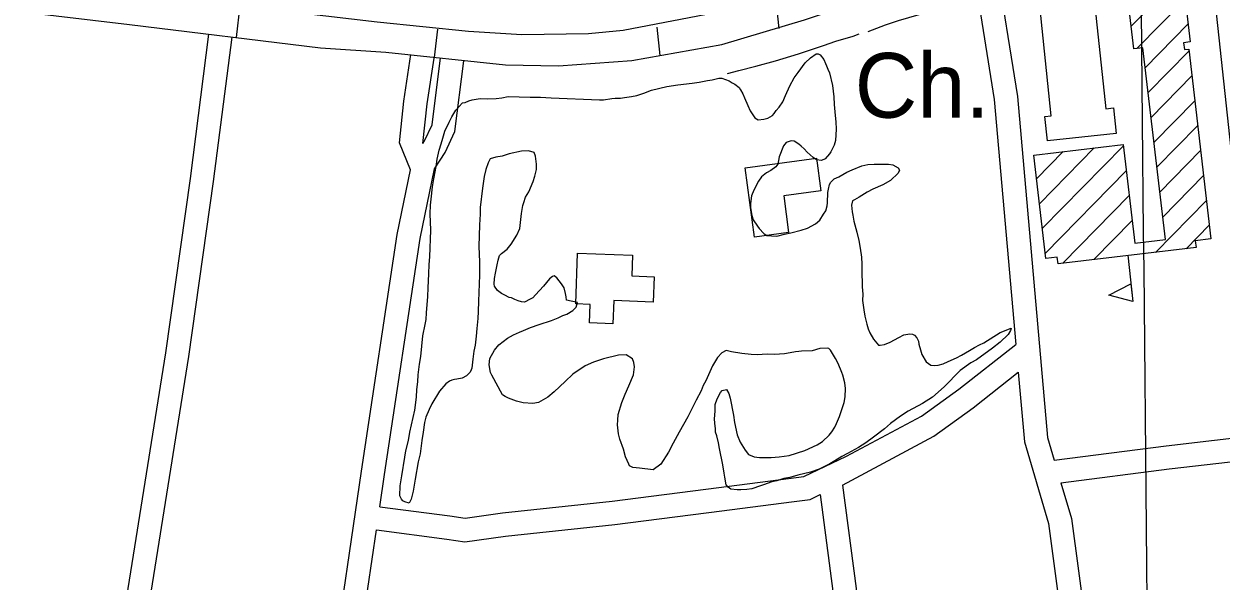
# Model space of a CAD drawing. Extents: x 3625074 to 3663148, y 511451 to 537151.
# Drawn here: x 3638362 to 3639898, y 523097 to 523811 of the extents above; entities that cross this region are included whole.
import ezdxf

# ---------------------------------------------------------------- set-up
doc = ezdxf.new("R2010")
doc.units = 0
for name, color, linetype in [('V-BLDG-OTLN', 7, 'Continuous'), ('V-GRID-MAJR', 7, 'Continuous'), ('V-ROAD-CNTR', 7, 'Continuous'), ('V-SITE-OTLN-IDEN', 7, 'Continuous'), ('V-SITE-VEGE', 7, 'Continuous'), ('V-TOPO-SHOR', 7, 'Continuous')]:
    doc.layers.add(name, color=color, linetype=linetype)

msp = doc.modelspace()

# ---------------------------------------------------------------- linework, layer by layer
at = {"layer": 'V-BLDG-OTLN'}
for p, q in [((3639782.4, 523808.5), (3639847.6, 523875.1)), ((3639789.4, 523780), (3639851.4, 523843.2)), ((3639800.2, 523755.3), (3639855.1, 523811.3)), ((3639804, 523723.4), (3639856.3, 523776.7)), ((3639807.7, 523691.5), (3639860, 523744.8)), ((3639811.5, 523659.6), (3639863.8, 523712.9)), ((3639815.3, 523627.7), (3639867.5, 523681)), ((3639668.3, 523549.2), (3639772.2, 523655.2)), ((3639660.8, 523613), (3639694.9, 523647.8)), ((3639664.5, 523581.1), (3639734.6, 523652.6)), ((3639819, 523595.8), (3639871.2, 523649.1)), ((3639672.1, 523517.3), (3639776, 523623.4)), ((3639822.8, 523564), (3639875, 523617.2)), ((3639694.7, 523504.7), (3639779.8, 523591.5)), ((3639813.4, 523518.7), (3639878.7, 523585.3)), ((3639734.3, 523509.4), (3639783.5, 523559.7)), ((3639853, 523523.4), (3639882.4, 523553.4)), ((3639777.9, 523515.2), (3639784.5, 523455.5))]:
    msp.add_line(p, q, dxfattribs=at)
for points in [[(3639780.7, 523823.3), (3639772.7, 523880.7), (3639816, 523885.3), (3639814.6, 523897.7), (3639844.6, 523901.2), (3639857.8, 523788.4), (3639849.5, 523787.4), (3639850.6, 523778.6), (3639856, 523779.2), (3639884.5, 523536), (3639864.5, 523533.6), (3639865.5, 523524.9), (3639688.4, 523504), (3639687.4, 523512.5), (3639672.8, 523510.8), (3639657.2, 523643.3), (3639772, 523657), (3639787, 523530.4), (3639826.2, 523535), (3639797.2, 523780.8), (3639785.7, 523779.5)], [(3639735.2, 523842.1), (3639737.3, 523818.3), (3639749.7, 523702.8), (3639759.6, 523703.8), (3639763.1, 523671), (3639674.8, 523661.6), (3639671.4, 523693), (3639679.6, 523693.8), (3639665, 523834.7)], [(3639287.2, 523627.2), (3639378.6, 523639.3), (3639384.1, 523597.5), (3639336.6, 523591.2), (3639342.9, 523544.1), (3639299, 523538.3)], [(3639072.3, 523517.6), (3639142.8, 523514.9), (3639141.8, 523488.4), (3639170.4, 523487.3), (3639169.2, 523454.9), (3639118.8, 523456.9), (3639117.6, 523427.1), (3639087.5, 523428.3), (3639088.4, 523451.9), (3639069.8, 523452.6)], [(3639784.5, 523455.5), (3639753.4, 523463.7), (3639782, 523478.5)]]:
    msp.add_lwpolyline(points, close=True, dxfattribs=at)
at = {"layer": 'V-GRID-MAJR'}
msp.add_spline([(3639863.3, 516966), (3639803.4, 523023.6), (3639743.5, 529084.3), (3639717.7, 531688.3)], degree=3, dxfattribs=at)
at = {"layer": 'V-ROAD-CNTR'}
for p, q in [((3639325.8, 523848), (3639330.3, 523805.7)), ((3638639, 523835.1), (3638634.2, 523794.1)), ((3638892.7, 523805), (3638888.1, 523768.5)), ((3639173.9, 523807.5), (3639177.6, 523771.2))]:
    msp.add_line(p, q, dxfattribs=at)
for points in [[(3638295.1, 523876.7), (3638551.9, 523845.4), (3638815, 523814.3), (3638932.2, 523802.4), (3639000.6, 523797.8), (3639086.2, 523799.2), (3639130.7, 523803.4), (3639257.7, 523827.8), (3639385.9, 523865.8), (3639536, 523917.5), (3639813.4, 524011), (3640007.6, 524078.7), (3640138.7, 524123.4), (3640320.4, 524184.4), (3640530.4, 524254.8), (3640688.2, 524314.3), (3640767.9, 524355.8), (3640837.4, 524403), (3640994.3, 524533.3), (3641199.1, 524722.5), (3641419.1, 524917.5)], [(3638215, 523844.5), (3638497.6, 523810.8), (3638742.4, 523781), (3638826.2, 523775.1), (3638979.7, 523758.9), (3639047.7, 523757.9), (3639141.9, 523764.8), (3639257.3, 523785.3), (3639363.2, 523816.7), (3639531.3, 523872.9), (3639758.6, 523951.1), (3640005.4, 524034.1), (3640317.3, 524137.7), (3640585.8, 524224.1), (3640664.3, 524255.3), (3640732, 524285.5), (3640784, 524316.5), (3640859.4, 524364.6), (3640936.2, 524430.5), (3641056.3, 524534.3), (3641208.3, 524672.6), (3641406.1, 524850.7)], [(3639951, 523285.2), (3639939.5, 523381.4), (3639890.4, 523837.4), (3639868.8, 523991.1)], [(3639578.3, 523891.8), (3639606.6, 523714.6), (3639634.3, 523400.5)], [(3639607.9, 523896.5), (3639636.4, 523718.3), (3639674.9, 523281.3), (3639683.4, 523252.4)], [(3638465.7, 522713.3), (3638469.3, 522743.6), (3638470.9, 522858.9), (3638473.1, 522933.4), (3638487.7, 523036.8), (3638543.9, 523389.7), (3638575.6, 523613.4), (3638599.4, 523798.5)], [(3638495.6, 522710.1), (3638499.2, 522741.7), (3638500.9, 522858.2), (3638503.1, 522930.9), (3638517.3, 523032.4), (3638573.6, 523385.3), (3638605.3, 523609.4), (3638629.2, 523794.7)], [(3638818.6, 523192.6), (3638824.6, 523233.9), (3638870.5, 523536.3), (3638888.5, 523625.6), (3638902.3, 523646.9), (3638914.9, 523673.7), (3638926.3, 523764.2)], [(3638857.7, 523624.6), (3638843.8, 523659.2), (3638849.4, 523712.7), (3638858.5, 523772.3)], [(3638873.9, 523658.2), (3638876, 523661.5), (3638885.8, 523682.2), (3638896.5, 523767.9)], [(3638873.9, 523658.2), (3638879.2, 523708.9), (3638888.2, 523767.8)], [(3638736.2, 522677.6), (3638743.4, 522725.4), (3638741.1, 522818), (3638746.9, 522873.7), (3638756.9, 522978.6), (3638794.9, 523238.3), (3638841, 523541.5), (3638857.7, 523624.6)], [(3638818.6, 523192.6), (3638908.5, 523180.8), (3638927.8, 523178), (3638976.1, 523184.6), (3639116.5, 523199.7), (3639253.4, 523217.2), (3639342.7, 523228.8), (3639362.2, 523231.2), (3639417.3, 523257.3), (3639513.3, 523308.6), (3639561.4, 523343.5), (3639634.3, 523400.5)], [(3639412, 523220.4), (3639529.2, 523283.1), (3639579.5, 523319.5), (3639637.4, 523364.9)], [(3639637.4, 523364.9), (3639645.3, 523275.6), (3639676.2, 523171.1), (3639711, 522911.6), (3639754.4, 522568.7), (3639780.3, 522296.9), (3639788.4, 522232.9)], [(3639683.4, 523252.4), (3639827.3, 523270.7), (3639951, 523285.2)], [(3639692.1, 523223.2), (3639830.9, 523241), (3639954.5, 523255.4)], [(3639412, 523220.4), (3639429.4, 523087.9), (3639452.8, 522875.9), (3639484.9, 522600.9), (3639516.4, 522328.3), (3639531.3, 522202.9)], [(3639692.1, 523223.2), (3639705.6, 523177.4), (3639740.8, 522915.5), (3639784.2, 522572), (3639794.4, 522465.2)], [(3638814.2, 523162.9), (3638904.4, 523151.1), (3638927.6, 523147.7), (3638979.8, 523154.8), (3639120, 523169.9), (3639257.3, 523187.5), (3639346.5, 523199), (3639370.6, 523202), (3639383.4, 523208.1)], [(3639383.4, 523208.1), (3639399.6, 523084.3), (3639411.3, 522978)], [(3638782.9, 522934.7), (3638786.7, 522975), (3638814.2, 523162.9)]]:
    msp.add_lwpolyline(points, dxfattribs=at)
at = {"layer": 'V-SITE-VEGE'}
for points in [[(3639038.5, 523716.9), (3639100.3, 523714.3), (3639105.6, 523714.1), (3639116, 523715.9), (3639120.5, 523716.2), (3639127.1, 523716.4), (3639132.5, 523717.1), (3639141.2, 523718.5), (3639148.3, 523719.9), (3639157, 523722.6), (3639167, 523726.4), (3639186.6, 523731.2), (3639200.6, 523733.3), (3639219.3, 523735.6), (3639228, 523737), (3639238.8, 523739.2), (3639245, 523739.9), (3639253.3, 523742.1), (3639257.4, 523742), (3639261.9, 523740.2), (3639266.8, 523738.4), (3639270.4, 523735.8), (3639274.1, 523734.1), (3639279.4, 523730.2), (3639281.3, 523726.9), (3639284.1, 523721.8), (3639286.4, 523716.8), (3639290.7, 523706.8), (3639293.4, 523700.1), (3639299.7, 523691.3), (3639303.8, 523688.7), (3639311.2, 523689.3), (3639316.2, 523690.8), (3639322.1, 523694), (3639324.2, 523696.8), (3639326.8, 523700.4), (3639330.6, 523704.8), (3639335.4, 523711.7), (3639338.9, 523719.9), (3639344.6, 523732.1), (3639350.2, 523742.2), (3639355, 523749.1), (3639364, 523761.7), (3639370.8, 523768.1), (3639378.3, 523773.2), (3639380.8, 523773.1), (3639383.3, 523771.8), (3639388, 523765.9), (3639390, 523760.9), (3639391.5, 523758), (3639393.1, 523753.4), (3639395.4, 523748.8), (3639399.1, 523732.6), (3639400.7, 523718.1), (3639401.3, 523708.2), (3639402.5, 523694.1), (3639403.5, 523685.9), (3639403.7, 523676.8), (3639403.2, 523661.9), (3639401.4, 523656.2), (3639397.1, 523647.7), (3639395.3, 523644.8), (3639389.8, 523638.4), (3639385.2, 523636.5), (3639378.6, 523637.1), (3639374.2, 523640.1), (3639366.5, 523647.3), (3639362.9, 523651.5), (3639358.9, 523655), (3639356.1, 523657.5), (3639350, 523661.4), (3639346.3, 523661.5), (3639339.6, 523659.6), (3639336.2, 523655.2), (3639330.9, 523641.3), (3639329, 523631.9), (3639326.4, 523628.2), (3639320.1, 523623.5), (3639314.6, 523620.7), (3639307.9, 523615.6), (3639304.4, 523609.9), (3639298.3, 523598.5), (3639295.2, 523591.2), (3639294.1, 523581.3), (3639294, 523575.9), (3639295.7, 523566), (3639297.6, 523560.2), (3639302.8, 523552.2), (3639305.2, 523549.2), (3639311.2, 523542.9), (3639314.8, 523540.3)], [(3639000.2, 523648.2), (3638984.4, 523645), (3638975.3, 523641.9), (3638967.4, 523640.5), (3638959.9, 523638.6), (3638959, 523636.2), (3638957.3, 523633.4), (3638954.6, 523624.8), (3638952.3, 523615.8), (3638950.2, 523601), (3638947.4, 523576.3), (3638947.2, 523567.6), (3638946.4, 523554), (3638945.6, 523526.4), (3638946.3, 523506.6), (3638946.2, 523489.3), (3638945.3, 523456.3), (3638944.5, 523442.7), (3638944.2, 523434.1), (3638943, 523420.9), (3638942.3, 523411.4), (3638940.8, 523399.9), (3638939.3, 523392.1), (3638937.8, 523381.8), (3638936.6, 523370.3), (3638935.7, 523367.9), (3638934.4, 523365), (3638929.8, 523360.6), (3638924.3, 523357.5), (3638917.2, 523356), (3638914.4, 523355.7), (3638911, 523355), (3638908.1, 523353.4), (3638903.1, 523350.2), (3638894.9, 523340.6), (3638885.4, 523324.3), (3638881.9, 523317.4), (3638877.5, 523307.6), (3638875.7, 523300.7), (3638874.1, 523288.4), (3638872.5, 523277.3), (3638870.4, 523260.4), (3638867.6, 523250.2), (3638863.7, 523228), (3638861.2, 523212.4), (3638858.8, 523202.2), (3638856.2, 523197.3), (3638850.5, 523198.7), (3638848, 523200), (3638846.5, 523202.5), (3638844.1, 523206.7), (3638844.5, 523219.5), (3638846.9, 523232.2), (3638850.5, 523256), (3638851.9, 523264.2), (3638855.2, 523277.3), (3638857.1, 523288), (3638863.3, 523316.3), (3638865.4, 523333.2), (3638866.1, 523343), (3638867.2, 523352.5), (3638867.9, 523361.5), (3638869.5, 523375.5), (3638871, 523385), (3638873.9, 523411.7), (3638876.7, 523426.1), (3638877.8, 523432.6), (3638878.4, 523441.3), (3638880.2, 523462.3), (3638880.6, 523473.4), (3638881.5, 523491.1), (3638881.8, 523503.1), (3638882.9, 523512.9), (3638883.9, 523547.1), (3638883.3, 523568.2), (3638883.6, 523579.3), (3638884.2, 523586.7), (3638886.3, 523602.8), (3638887.8, 523613), (3638890.7, 523628.6), (3638892.2, 523638.1), (3638894.6, 523649.6), (3638897.3, 523657.7), (3638899.2, 523665.1), (3638901.9, 523674.1), (3638907.6, 523685.5), (3638910.7, 523692.4), (3638915.9, 523700.9), (3638919.7, 523705.4), (3638924.4, 523710.2), (3638928.1, 523710.9), (3638932.7, 523712.8), (3638936.9, 523714.4), (3638947.3, 523715.7), (3638956.3, 523715.5), (3638967.9, 523716), (3638974.9, 523716.6), (3638983.2, 523718.4), (3639011.3, 523717.6), (3639024.5, 523717.7), (3639038.5, 523716.9)], [(3639169.3, 523240), (3639151.6, 523242.1), (3639143, 523242.8), (3639138.9, 523244.9), (3639137.8, 523247), (3639133.5, 523256.6), (3639130.9, 523266.2), (3639126.3, 523279.1), (3639124.8, 523286.2), (3639123.5, 523297.4), (3639123.7, 523303.5), (3639124.3, 523310.9), (3639128.9, 523326.1), (3639133.3, 523336.7), (3639138.1, 523347.7), (3639143.9, 523361.5), (3639145.4, 523371.8), (3639144.3, 523377.6), (3639142.8, 523382.2), (3639134.7, 523387.4), (3639124.8, 523386.8), (3639105.3, 523382.4), (3639092.4, 523377.9), (3639081.9, 523373.2), (3639065.9, 523362.5), (3639056.2, 523353.3), (3639042.2, 523339.7), (3639034.2, 523332.9), (3639022, 523326.2), (3639015, 523324.8), (3639002.2, 523325.6), (3638994, 523327.9), (3638983.4, 523331.9), (3638979.3, 523334), (3638975.7, 523336.2), (3638962, 523361.4), (3638960.4, 523364.7), (3638958.6, 523374.6), (3638959.7, 523382.5), (3638965.8, 523393.4), (3638971.3, 523400.3), (3638982.3, 523408.6), (3638990.2, 523412.9), (3638997.8, 523416.4), (3639002.8, 523418.4), (3639011.9, 523422.2), (3639022.8, 523426), (3639038.6, 523431.4), (3639047.4, 523434.8), (3639053.2, 523437.6), (3639058.6, 523439.5), (3639066.2, 523444.2), (3639070.5, 523448.6), (3639071.9, 523454.4), (3639057.9, 523457.6), (3639057.6, 523461.8), (3639056.9, 523465.9), (3639055.1, 523473), (3639051.5, 523478.4), (3639045.5, 523486), (3639042.3, 523488.6), (3639040.2, 523487.8), (3639036, 523484.7), (3639028.3, 523475.4), (3639018.1, 523464.1), (3639014.7, 523460.5), (3639011.3, 523458.5), (3639004.2, 523455), (3639000.1, 523455.2), (3638996, 523456.5), (3638991.9, 523458.3), (3638987.5, 523460.5), (3638984.6, 523461), (3638978.9, 523463.6), (3638974.8, 523465.8), (3638969.6, 523469.6), (3638965.6, 523475.5), (3638965.3, 523478), (3638965.5, 523485), (3638966.9, 523492), (3638968.9, 523502.7), (3638970.3, 523508.8), (3638972.1, 523514.5), (3638974.6, 523517.3), (3638981.8, 523522.9), (3638986.9, 523529), (3638994.3, 523540.7), (3638998.2, 523549.3), (3639000.4, 523568.6), (3639002, 523578.9), (3639003.3, 523582.5), (3639005.6, 523589.5), (3639009.5, 523596.4), (3639015.2, 523609.4), (3639017.5, 523616.4), (3639019.4, 523625), (3639019.5, 523631.6), (3639018.2, 523641.9), (3639016.3, 523646.9), (3639009.3, 523648.8), (3639000.2, 523648.2)], [(3639314.8, 523540.3), (3639321, 523539.7), (3639327.6, 523539.5), (3639337.5, 523542.1), (3639345.9, 523543.9), (3639359.1, 523547.3), (3639367.1, 523549.9), (3639377.5, 523555.4), (3639383, 523559.8), (3639387.8, 523567.5), (3639390.4, 523572), (3639392.2, 523578.5), (3639392.7, 523582.2), (3639393.1, 523595.4), (3639394.1, 523599.9), (3639395.5, 523605.6), (3639397.2, 523608.5), (3639401.4, 523612.9), (3639407.3, 523615.6), (3639417.4, 523621.5), (3639424.5, 523624.6), (3639437, 523629.6), (3639444.4, 523631.1), (3639452.7, 523631.7), (3639463.9, 523631.8), (3639470.9, 523631.6), (3639476.6, 523631), (3639483.5, 523627.1), (3639485.1, 523624.1), (3639483.3, 523620.1), (3639473.6, 523610.9), (3639463.9, 523605.4), (3639451, 523599.5), (3639443.5, 523596), (3639433.4, 523589.3), (3639427.5, 523586.2), (3639425, 523584.6), (3639423.6, 523579.3), (3639424.2, 523570.6), (3639425.3, 523566.4), (3639426.7, 523558.6), (3639430.4, 523544.4), (3639433, 523534), (3639434.8, 523524.1), (3639436.5, 523512.5), (3639436.7, 523503.4), (3639437, 523498.4), (3639436.7, 523489), (3639437.3, 523481.9), (3639437.1, 523474.5), (3639438.1, 523465), (3639437.8, 523456.8), (3639439.2, 523444.8), (3639440.6, 523436.9), (3639443.2, 523426.5), (3639445.1, 523420.7), (3639447, 523415.7), (3639451.7, 523407.3), (3639458.1, 523399.7), (3639460.2, 523399.6), (3639466, 523400.7), (3639473, 523403.4), (3639484.4, 523409.6), (3639490.6, 523412.8), (3639498.5, 523414.2), (3639501.8, 523413.7), (3639504.2, 523412.4), (3639507.4, 523409), (3639509.4, 523404.8), (3639510.1, 523401.1), (3639512, 523393.6), (3639513.9, 523387.8), (3639519.4, 523378.5), (3639525.4, 523374.2), (3639530.4, 523373.7), (3639534.5, 523374), (3639541.2, 523375.8), (3639547.4, 523378.6), (3639558.3, 523383.6), (3639564.6, 523386.7), (3639574.7, 523393), (3639581.4, 523396.6), (3639587.6, 523400.1), (3639593.1, 523402.8), (3639614.1, 523415.9), (3639628.3, 523421.6), (3639627.4, 523418.4), (3639624.3, 523413.5), (3639614.1, 523403.5), (3639604.4, 523395.9), (3639583.8, 523380.8), (3639576.7, 523376.9), (3639562.8, 523367.4), (3639542.4, 523346.1), (3639527.6, 523332.9), (3639514.6, 523325), (3639496.1, 523315.2), (3639486.5, 523308.9), (3639473.4, 523299.4), (3639465.8, 523292.6), (3639451.9, 523281.8)], [(3639451.9, 523281.8), (3639441.8, 523274.7), (3639432.5, 523268.4), (3639418.3, 523260.9), (3639411.1, 523257), (3639402.3, 523251.5), (3639395.6, 523247.6), (3639382.2, 523240.9), (3639371, 523237.1), (3639354.8, 523233), (3639344.4, 523230), (3639336.9, 523228.6), (3639327.7, 523226), (3639321.5, 523224.5), (3639310.7, 523220.7), (3639306.9, 523219.5), (3639295.7, 523215.7), (3639289.1, 523214.7), (3639281.6, 523214.1), (3639276.7, 523214.2), (3639268.9, 523215.3), (3639265.2, 523217.8), (3639262.8, 523220.8), (3639261, 523230.3), (3639260.4, 523235.7), (3639258.6, 523246.1), (3639254.2, 523267.2), (3639252.8, 523274.7), (3639251, 523283.4), (3639249.1, 523288.4), (3639249.2, 523292.6), (3639248.2, 523299.6), (3639247.9, 523305.4), (3639248.6, 523315.3), (3639248.8, 523323.5), (3639251.1, 523330.9), (3639255.5, 523339), (3639257.6, 523341.8), (3639263.4, 523342.9), (3639266.2, 523337.9), (3639268, 523331.6), (3639272, 523310.1), (3639273.3, 523300.5), (3639277, 523284.7), (3639280.9, 523275.2), (3639287.2, 523265.1), (3639291.6, 523259.6), (3639298.9, 523256.5), (3639305.5, 523255.9), (3639320.7, 523255.5), (3639330.7, 523256.4), (3639343.5, 523258.1), (3639363.5, 523264.6), (3639379.4, 523271.9), (3639386.5, 523276.3), (3639395, 523284.3), (3639398.4, 523288.7), (3639402.3, 523294.4), (3639404.1, 523299.3), (3639408.1, 523308.3), (3639414.3, 523326.2), (3639415.4, 523333.6), (3639415.7, 523344.3), (3639415.1, 523351.4), (3639412.4, 523361.4), (3639411.3, 523364.7), (3639406.3, 523376), (3639403.2, 523382.7), (3639398, 523391.1), (3639396.4, 523393.2), (3639394.4, 523395.3), (3639392.4, 523395.7), (3639382.9, 523395.6), (3639372.9, 523392.6), (3639359.3, 523392.2), (3639356, 523391.4), (3639351.8, 523391.1), (3639344.8, 523389.7), (3639337.7, 523388.6), (3639324.9, 523387.8), (3639315.4, 523388), (3639302.6, 523387.2), (3639294.8, 523387.8), (3639282.9, 523389), (3639269.7, 523391), (3639262.8, 523392.8), (3639257.3, 523389.7), (3639251.8, 523384.1), (3639245.3, 523373.1), (3639238.3, 523358), (3639236.5, 523354), (3639233.4, 523347.9), (3639230.8, 523341.3), (3639224.2, 523329.2), (3639219, 523319), (3639213.7, 523308), (3639202.4, 523288.1), (3639195, 523274.3), (3639188.9, 523262.5), (3639179, 523247.1), (3639169.3, 523240)]]:
    msp.add_lwpolyline(points, dxfattribs=at)
at = {"layer": 'V-TOPO-SHOR'}
for points in [[(3639445.1, 523802), (3639467.3, 523810.4), (3639483.9, 523815.9), (3639510.4, 523823.8), (3639527.8, 523829.5), (3639545.5, 523834.9), (3639558.7, 523839.2), (3639568.7, 523844.7), (3639578.9, 523849.2)], [(3639264.5, 523748), (3639279.2, 523751.9), (3639300.8, 523757.5), (3639326.1, 523764.1), (3639355.5, 523773), (3639387.6, 523783.8), (3639403.6, 523789.2), (3639425.8, 523796), (3639433.5, 523798.9)]]:
    msp.add_lwpolyline(points, dxfattribs=at)

# ---------------------------------------------------------------- texts
at = {"layer": 'V-SITE-OTLN-IDEN'}
msp.add_text('Ch.', height=83, dxfattribs=at).set_placement((3639427.7, 523691.3))

doc.saveas('drawing.dxf')
